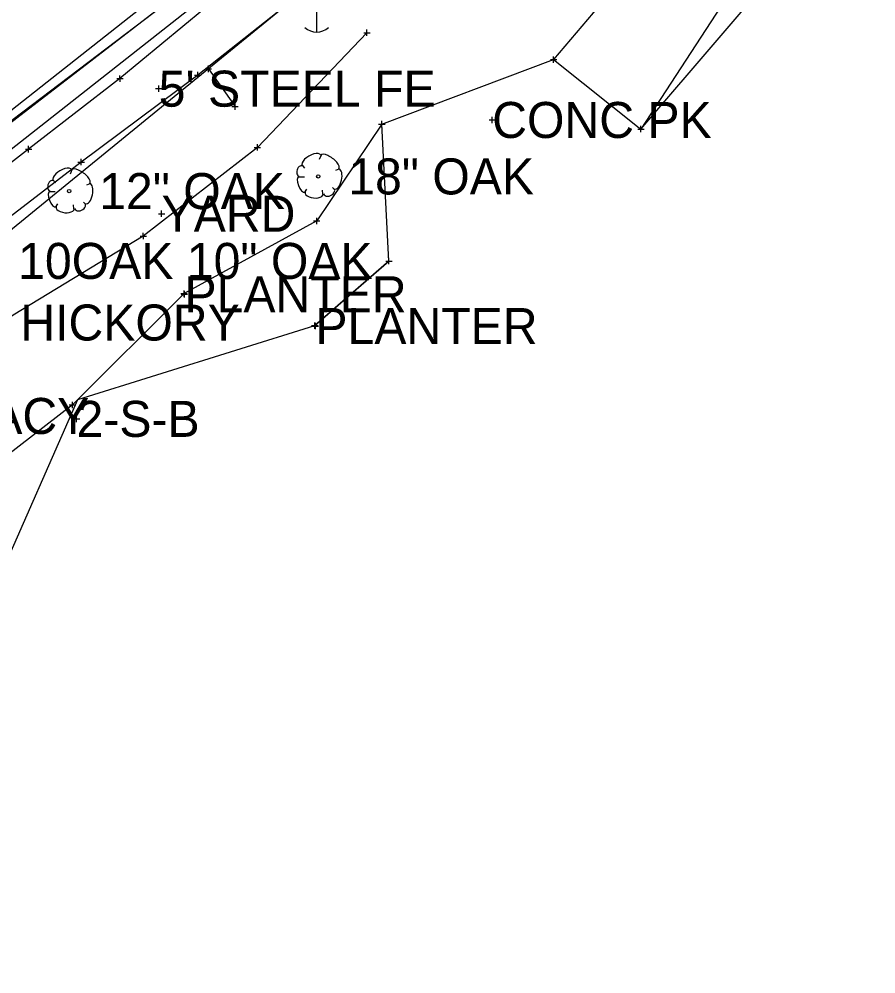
# Model space of a CAD drawing. Extents: x -1 to 1157254, y -1 to 2021979.
# Drawn here: x 1147695.1 to 1147866.4, y 2017383.4 to 2017574.3 of the extents above; entities that cross this region are included whole.
import ezdxf

# ---------------------------------------------------------------- set-up
doc = ezdxf.new("R2010")
doc.units = 0
for name, color, linetype in [('S_BUILDING_ANNOT', 7, 'Continuous'), ('S_CAL_CORNER_ANNOT', 7, 'Continuous'), ('S_CATCH_BASIN', 7, 'Continuous'), ('S_CTL_TABLE', 7, 'Continuous'), ('S_CURB', 7, 'Continuous'), ('S_DRIVEWAY_ANNOT', 7, 'Continuous'), ('S_DROP_INLET', 7, 'Continuous'), ('S_DTM_PAVEMENT', 7, 'Continuous'), ('S_EDGE_BITUMINOUS_ANNOT', 7, 'Continuous'), ('S_FENCE', 7, 'Continuous'), ('S_GAS_PUMP_ISLAND_ANNOT', 7, 'Continuous'), ('S_GATE', 7, 'Continuous'), ('S_GATE_ANNOT', 7, 'Continuous')]:
    doc.layers.add(name, color=color, linetype=linetype)

msp = doc.modelspace()

# ---------------------------------------------------------------- linework, layer by layer
at = {"layer": 'S_BUILDING_ANNOT'}
for p, q in [((1147732.32, 2017564.33), (1147733.59, 2017564.33)), ((1147732.96, 2017563.69), (1147732.96, 2017564.97)), ((1147732.96, 2017564.33), (1147732.96, 2017564.33)), ((1147722.39, 2017560.37), (1147723.66, 2017560.37)), ((1147723.03, 2017559.73), (1147723.03, 2017561)), ((1147723.03, 2017560.37), (1147723.03, 2017560.37)), ((1147737.65, 2017556.79), (1147738.93, 2017556.79)), ((1147738.29, 2017556.15), (1147738.29, 2017557.42)), ((1147738.29, 2017556.79), (1147738.29, 2017556.79)), ((1147789.7, 2017553.47), (1147789.7, 2017554.74)), ((1147789.07, 2017554.11), (1147790.34, 2017554.11)), ((1147789.7, 2017554.11), (1147789.7, 2017554.11)), ((1147722.97, 2017535.38), (1147724.24, 2017535.38)), ((1147723.61, 2017534.74), (1147723.61, 2017536.02)), ((1147723.61, 2017535.38), (1147723.61, 2017535.38)), ((1147728.19, 2017518.63), (1147728.19, 2017519.9)), ((1147727.55, 2017519.26), (1147728.82, 2017519.27)), ((1147728.19, 2017519.27), (1147728.19, 2017519.27)), ((1147753.72, 2017512.92), (1147754.99, 2017512.92)), ((1147754.36, 2017512.29), (1147754.36, 2017513.56)), ((1147754.36, 2017512.92), (1147754.36, 2017512.92)), ((1147705.98, 2017494.37), (1147707.25, 2017494.37)), ((1147706.61, 2017493.73), (1147706.61, 2017495)), ((1147706.61, 2017494.37), (1147706.61, 2017494.37))]:
    msp.add_line(p, q, dxfattribs=at)
at = {"layer": 'S_CAL_CORNER_ANNOT'}
msp.add_lwpolyline([(1148176.11, 2017926.04), (1148136.14, 2017895.28), (1148103.22, 2017868.95), (1148054.86, 2017832.59), (1147994.13, 2017784.96), (1147955.31, 2017755.81), (1147823.06, 2017654.27), (1147729.59, 2017581.35), (1147643.02, 2017515.61), (1147594.54, 2017475.05), (1147501.21, 2017388.35), (1147435.29, 2017328.79), (1147395.53, 2017293.46), (1147348.75, 2017254.13), (1147258.66, 2017171.57), (1147166.99, 2017089.79), (1147151.24, 2017076.13), (1147027.41, 2016982.56), (1146975.56, 2016939.41), (1146851.18, 2016835.15), (1146821.23, 2016867.05), (1146788.36, 2016903.2)], dxfattribs=at)
at = {"layer": 'S_CATCH_BASIN'}
msp.add_line((1147754.56, 2017576.38), (1147754.56, 2017571.66), dxfattribs=at)
msp.add_arc((1147754.62, 2017575.08), 3.41, 226.3972, 313.6028, dxfattribs=at)
at = {"layer": 'S_CTL_TABLE'}
for p, q in [((1147764.01, 2017571.56), (1147765.28, 2017571.56)), ((1147764.65, 2017570.92), (1147764.64, 2017572.2)), ((1147764.65, 2017571.56), (1147764.65, 2017571.56)), ((1147801.32, 2017566.18), (1147802.59, 2017566.18)), ((1147801.96, 2017565.54), (1147801.95, 2017566.82)), ((1147801.95, 2017566.18), (1147801.95, 2017566.18)), ((1147714.66, 2017562.38), (1147715.93, 2017562.38)), ((1147715.3, 2017561.74), (1147715.29, 2017563.02)), ((1147715.29, 2017562.38), (1147715.29, 2017562.38)), ((1147730.21, 2017563.1), (1147731.48, 2017563.1)), ((1147730.85, 2017562.47), (1147730.85, 2017563.74)), ((1147730.85, 2017563.1), (1147730.85, 2017563.1)), ((1147767, 2017553.27), (1147768.27, 2017553.27)), ((1147767.64, 2017552.64), (1147767.63, 2017553.91)), ((1147767.64, 2017553.27), (1147767.64, 2017553.27)), ((1147819.42, 2017551.65), (1147819.41, 2017552.92)), ((1147818.78, 2017552.28), (1147820.05, 2017552.29)), ((1147819.42, 2017552.28), (1147819.42, 2017552.28)), ((1147697.03, 2017547.64), (1147697.03, 2017548.92)), ((1147742.14, 2017548.64), (1147743.41, 2017548.64)), ((1147742.77, 2017548), (1147742.77, 2017549.27)), ((1147742.77, 2017548.64), (1147742.77, 2017548.64)), ((1147696.39, 2017548.28), (1147697.67, 2017548.28)), ((1147697.03, 2017548.28), (1147697.03, 2017548.28)), ((1147706.9, 2017545.7), (1147708.17, 2017545.7)), ((1147707.54, 2017545.07), (1147707.54, 2017546.34)), ((1147707.54, 2017545.7), (1147707.54, 2017545.7)), ((1147753.99, 2017533.94), (1147755.27, 2017533.94)), ((1147754.63, 2017533.3), (1147754.63, 2017534.58)), ((1147754.63, 2017533.94), (1147754.63, 2017533.94)), ((1147719.97, 2017530.27), (1147719.96, 2017531.54)), ((1147719.33, 2017530.91), (1147720.6, 2017530.91)), ((1147719.96, 2017530.91), (1147719.96, 2017530.91)), ((1147768.42, 2017525.89), (1147769.7, 2017525.9)), ((1147769.06, 2017525.26), (1147769.06, 2017526.53)), ((1147769.06, 2017525.89), (1147769.06, 2017525.89)), ((1147728.1, 2017518.77), (1147728.1, 2017520.04)), ((1147727.46, 2017519.4), (1147728.74, 2017519.4)), ((1147728.1, 2017519.4), (1147728.1, 2017519.4)), ((1147753.61, 2017513.02), (1147754.89, 2017513.03)), ((1147754.25, 2017512.39), (1147754.25, 2017513.66)), ((1147754.25, 2017513.02), (1147754.25, 2017513.02)), ((1147705.16, 2017497.16), (1147706.43, 2017497.16)), ((1147705.79, 2017496.52), (1147705.79, 2017497.79)), ((1147705.79, 2017497.16), (1147705.79, 2017497.16))]:
    msp.add_line(p, q, dxfattribs=at)
at = {"layer": 'S_CURB'}
for p, q in [((1147755.48, 2017547.07), (1147755.09, 2017546.22)), ((1147751.68, 2017545.06), (1147752.18, 2017544.48)), ((1147705.7, 2017544.14), (1147705.31, 2017543.29)), ((1147759.04, 2017544.28), (1147758.38, 2017544.01)), ((1147701.9, 2017542.13), (1147702.41, 2017541.55)), ((1147709.26, 2017541.35), (1147708.6, 2017541.08)), ((1147751.02, 2017542.73), (1147752.15, 2017542.73)), ((1147701.24, 2017539.8), (1147702.37, 2017539.8)), ((1147752.18, 2017539.56), (1147752.65, 2017540.25)), ((1147755.86, 2017539.29), (1147755.79, 2017540.06)), ((1147758.27, 2017540.18), (1147757.8, 2017540.6)), ((1147702.41, 2017536.63), (1147702.87, 2017537.32)), ((1147706.09, 2017536.36), (1147706.01, 2017537.13)), ((1147708.49, 2017537.25), (1147708.02, 2017537.67))]:
    msp.add_line(p, q, dxfattribs=at)
for centre in [(1147754.92, 2017542.83), (1147705.14, 2017539.9)]:
    msp.add_circle(centre, 0.34, dxfattribs=at)
for centre, major_axis, ratio, start_param, end_param in [((1147753.58, 2017546.03), (1.86, 1.08), 0.471018, 0, 3.141593), ((1147757.24, 2017545.71), (-1.81, 1.36), 0.405113, 3.141593, 6.283186), ((1147751.35, 2017543.92), (0.31, 1.03), 0.646762, 0, 3.141593), ((1147703.81, 2017543.1), (1.86, 1.08), 0.471018, 0, 3.141593), ((1147707.46, 2017542.77), (-1.81, 1.36), 0.405113, 3.141593, 6.283186), ((1147751.65, 2017541.27), (-0.61, 1.6), 0.420543, 6.283185, 9.424777), ((1147758.59, 2017542.3), (0.46, 2.04), 0.482994, 3.141593, 6.283185), ((1147701.57, 2017540.98), (0.31, 1.03), 0.646762, 0, 3.141593), ((1147708.81, 2017539.37), (0.46, 2.04), 0.482994, 3.141593, 6.283185), ((1147701.88, 2017538.33), (-0.61, 1.6), 0.420543, 6.283185, 9.424777), ((1147754.11, 2017539.49), (-1.83, 0.19), 0.529943, 0, 3.141593), ((1147757.07, 2017539.78), (1.09, 0.46), 0.711534, 3.141592, 6.283185), ((1147707.29, 2017536.85), (1.09, 0.46), 0.711534, 3.141592, 6.283185), ((1147704.34, 2017536.55), (-1.83, 0.19), 0.529943, 0, 3.141593)]:
    msp.add_ellipse(centre, major_axis=major_axis, ratio=ratio, start_param=start_param, end_param=end_param, dxfattribs=at)
at = {"layer": 'S_DRIVEWAY_ANNOT'}
for points in [[(1147744.55, 2017594.5), (1147743.32, 2017593.74), (1147727.5, 2017582.83), (1147686.46, 2017550.47), (1147642.4, 2017515.31), (1147602.36, 2017485.52), (1147573.62, 2017457.57), (1147547.71, 2017425.72), (1147524.37, 2017404.2), (1147507.72, 2017393.36), (1147500.71, 2017387.54)], [(1147745.21, 2017593.73), (1147744.12, 2017592.13), (1147729.54, 2017581.38), (1147687.38, 2017548.91), (1147643.2, 2017513.75), (1147603.77, 2017484.13), (1147575.1, 2017454.86), (1147550.3, 2017422.65), (1147525.8, 2017403.16), (1147509.6, 2017391.63), (1147502.19, 2017385.52)]]:
    msp.add_lwpolyline(points, dxfattribs=at)
at = {"layer": 'S_DROP_INLET'}
msp.add_lwpolyline([(1148195.53, 2017935.77), (1148138.82, 2017892.99), (1148034.43, 2017809.59), (1147909.47, 2017714.32), (1147828.88, 2017654.71), (1147681.29, 2017538.62), (1147545.03, 2017424.01), (1147436.65, 2017326.84), (1147356.29, 2017257.74), (1147237.67, 2017148.84), (1147152.37, 2017082.27), (1147079.41, 2017020.24), (1146950.46, 2016911.58), (1146849.38, 2016826.65), (1146763.18, 2016745.2), (1146663.11, 2016665.75), (1146626.02, 2016634.68), (1146520.54, 2016557.46), (1146484.38, 2016531.03)], dxfattribs=at)
at = {"layer": 'S_DTM_PAVEMENT'}
msp.add_lwpolyline([(1147732.96, 2017564.33), (1147738.29, 2017556.79)], dxfattribs=at)
at = {"layer": 'S_EDGE_BITUMINOUS_ANNOT'}
for points in [[(1147951.16, 2017743.84), (1147932.24, 2017730.7), (1147886.14, 2017697.45), (1147865.71, 2017680.18), (1147835.66, 2017656.15), (1147820.9, 2017643.7), (1147799.55, 2017627.84), (1147780.53, 2017613.01), (1147736.25, 2017579.76), (1147715.29, 2017562.38), (1147697.03, 2017548.28), (1147677.68, 2017533.27), (1147656.86, 2017517.37), (1147634.25, 2017499.07), (1147605.81, 2017475.51), (1147586.25, 2017458.96)], [(1147963.21, 2017696.53), (1147944.35, 2017686.96), (1147914.31, 2017665.39), (1147884.71, 2017643.86), (1147861.86, 2017623.49), (1147842.94, 2017604.16), (1147828.16, 2017589.6), (1147809.91, 2017575.52), (1147801.95, 2017566.18)], [(1147967.03, 2017678.46), (1147946.06, 2017671.4), (1147923.98, 2017653.93), (1147891.62, 2017626.61), (1147872.24, 2017609.07), (1147851.09, 2017589.31), (1147836.41, 2017578.36), (1147819.42, 2017552.28)], [(1147756.26, 2017583.18), (1147730.85, 2017563.1), (1147707.54, 2017545.7), (1147684.9, 2017528.32), (1147663.15, 2017510.71), (1147639.42, 2017492.38), (1147615.11, 2017473.05), (1147593.49, 2017444.78)], [(1147764.65, 2017571.56), (1147742.77, 2017548.64), (1147719.96, 2017530.91), (1147693.94, 2017515.11), (1147670.69, 2017498.51), (1147650.4, 2017475.95), (1147627.68, 2017458.48), (1147595.97, 2017429.37)], [(1147767.64, 2017553.27), (1147754.63, 2017533.94), (1147728.1, 2017519.4), (1147705.79, 2017497.16), (1147681.77, 2017478.61), (1147661.71, 2017456.99), (1147632.55, 2017440.86), (1147588.86, 2017406.14)], [(1147769.06, 2017525.89), (1147754.25, 2017513.02)]]:
    msp.add_lwpolyline(points, dxfattribs=at)
at = {"layer": 'S_FENCE'}
msp.add_lwpolyline([(1148182.05, 2017918.06), (1148146.03, 2017882.74), (1148036.88, 2017800.65), (1147915.13, 2017710.9), (1147841.97, 2017653.39), (1147689.75, 2017529.1), (1147550.85, 2017419.33), (1147452.64, 2017321.35), (1147370.71, 2017243.52), (1147258.33, 2017138.3), (1147166.15, 2017078.02), (1147070.18, 2016992.83), (1146962.81, 2016905.87), (1146854.86, 2016827.91), (1146747.33, 2016742.81), (1146665.82, 2016680.99), (1146623.06, 2016638.6), (1146514.26, 2016556.71), (1146391.39, 2016471.4), (1146322.08, 2016427.51), (1146235.84, 2016374), (1146176.66, 2016335.01), (1146181.42, 2016326.5)], dxfattribs=at)
at = {"layer": 'S_GAS_PUMP_ISLAND_ANNOT'}
msp.add_lwpolyline([(1147593.54, 2017362.01), (1147617.06, 2017405.46), (1147624.9, 2017411.66), (1147632.74, 2017417.87), (1147644.43, 2017426.57), (1147652.83, 2017432), (1147661.22, 2017437.44), (1147669.61, 2017442.87), (1147676.02, 2017448.64), (1147683.44, 2017455.34), (1147690.86, 2017462.03), (1147706.86, 2017498.22), (1147754.25, 2017513.02), (1147761.51, 2017519.34), (1147769.06, 2017525.89), (1147767.64, 2017553.27), (1147801.95, 2017566.18), (1147819.42, 2017552.28), (1147851.09, 2017589.31), (1147857.63, 2017595.42), (1147864.93, 2017602.24), (1147872.24, 2017609.07)], dxfattribs=at)

# ---------------------------------------------------------------- texts
at = {"layer": 'S_GATE'}
for s, p in [("5' STEEL FE", (1147723.03, 2017556.77)), ('CONC PK', (1147789.7, 2017550.51)), ('YARD', (1147723.61, 2017531.78)), ('PLANTER', (1147728.19, 2017515.67)), ('PLANTER', (1147754.36, 2017509.32)), ("6' WD PRIVACY", (1147638.31, 2017491.35)), ('2-S-B', (1147706.61, 2017490.77))]:
    msp.add_text(s, height=7.2, dxfattribs=at).set_placement(p)
at = {"layer": 'S_GATE_ANNOT'}
for s, p in [('18" OAK', (1147760.92, 2017539.23)), ('12" OAK', (1147711.14, 2017536.3)), ('10OAK 10" OAK', (1147694.94, 2017522.34)), ('16" HICKORY', (1147678.57, 2017510.03))]:
    msp.add_text(s, height=7.2, dxfattribs=at).set_placement(p)

doc.saveas('drawing.dxf')
